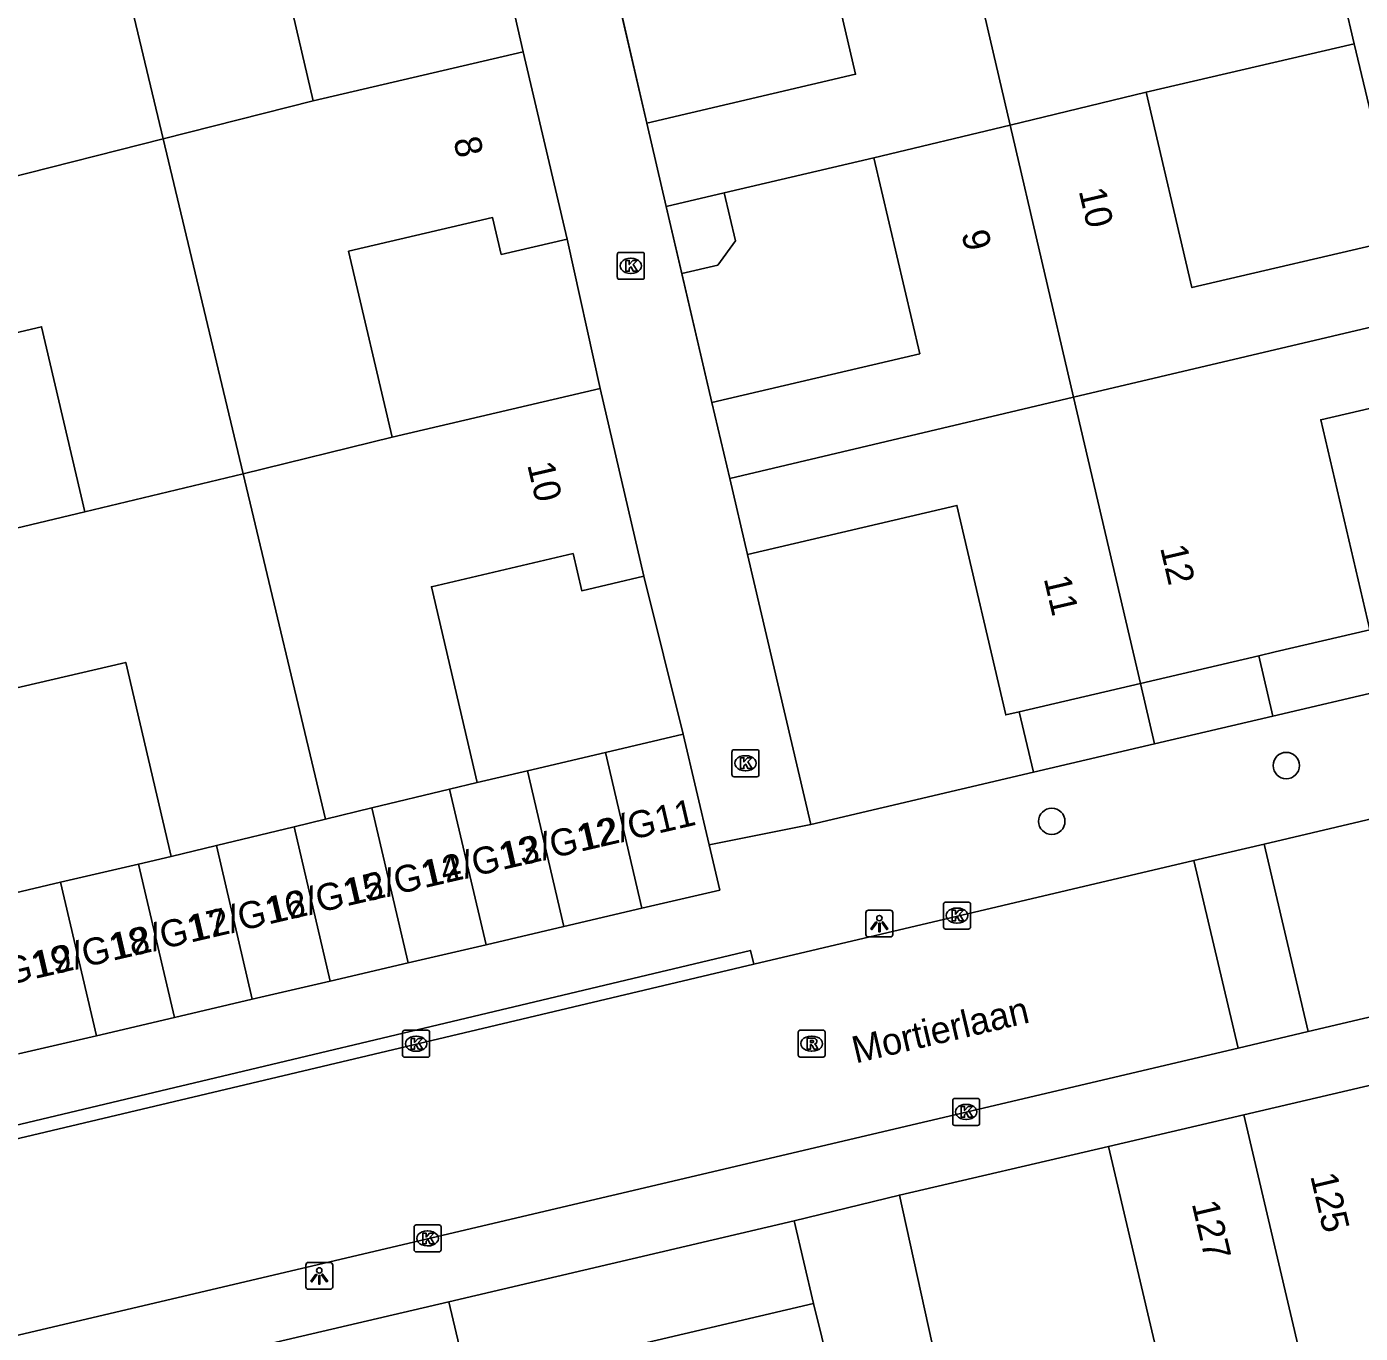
# Model space of a CAD drawing. Extents: x 162990 to 165007, y 383433 to 384336.
# Drawn here: x 164123.64 to 164173.16, y 384013.01 to 384061.54 of the extents above; entities that cross this region are included whole.
import ezdxf

# ---------------------------------------------------------------- set-up
doc = ezdxf.new("R2010")
doc.units = 0
for name, color, linetype in [('IMGEO_Boom', 7, 'Continuous'), ('IMGEO_Kolk', 7, 'Continuous'), ('IMGEO_Lichtpunt', 7, 'Continuous'), ('IMGEO_Muur', 7, 'Continuous'), ('IMGEO_Openbare_ruimte_label', 7, 'Continuous'), ('IMGEO_Pand', 7, 'Continuous'), ('IMGEO_Pand_nummerreeks', 7, 'Continuous'), ('IMGEO_Rijbaan_lokaal_open', 7, 'Continuous'), ('IMGEO_Rioolput', 7, 'Continuous'), ('IMGEO_Voetpad_open', 7, 'Continuous')]:
    doc.layers.add(name, color=color, linetype=linetype)

msp = doc.modelspace()

# ---------------------------------------------------------------- linework, layer by layer
at = {"layer": 'IMGEO_Boom'}
for centre in [(164170.407, 384034.099), (164161.699, 384032.027)]:
    msp.add_circle(centre, 0.489, dxfattribs=at)
at = {"layer": 'IMGEO_Kolk'}
for p, q in [((164145.567, 384052.23), (164145.567, 384053.082)), ((164145.642, 384053.156), (164146.494, 384053.156)), ((164146.055, 384052.936), (164146.08, 384052.936)), ((164146.568, 384053.082), (164146.568, 384052.23)), ((164146.494, 384052.156), (164145.642, 384052.156)), ((164146.078, 384052.376), (164146.053, 384052.376)), ((164149.825, 384033.76), (164149.825, 384034.612)), ((164149.9, 384034.686), (164150.752, 384034.686)), ((164150.826, 384034.612), (164150.826, 384033.76)), ((164150.313, 384034.466), (164150.338, 384034.466)), ((164150.752, 384033.686), (164149.9, 384033.686)), ((164150.336, 384033.906), (164150.311, 384033.906)), ((164157.68, 384028.102), (164157.68, 384028.954)), ((164157.755, 384029.028), (164158.607, 384029.028)), ((164158.168, 384028.808), (164158.193, 384028.808)), ((164158.681, 384028.954), (164158.681, 384028.102)), ((164158.191, 384028.248), (164158.166, 384028.248)), ((164158.607, 384028.028), (164157.755, 384028.028)), ((164137.671, 384024.267), (164138.523, 384024.267)), ((164137.596, 384023.341), (164137.596, 384024.193)), ((164138.084, 384024.047), (164138.109, 384024.047)), ((164138.597, 384024.193), (164138.597, 384023.341)), ((164138.523, 384023.267), (164137.671, 384023.267)), ((164138.107, 384023.487), (164138.082, 384023.487)), ((164158.094, 384021.736), (164158.946, 384021.736)), ((164158.019, 384020.81), (164158.019, 384021.662)), ((164158.507, 384021.516), (164158.532, 384021.516)), ((164159.02, 384021.662), (164159.02, 384020.81)), ((164158.53, 384020.956), (164158.505, 384020.956)), ((164158.946, 384020.736), (164158.094, 384020.736)), ((164138.021, 384016.113), (164138.021, 384016.965)), ((164138.096, 384017.039), (164138.948, 384017.039)), ((164138.509, 384016.819), (164138.534, 384016.819)), ((164139.022, 384016.965), (164139.022, 384016.113)), ((164138.948, 384016.039), (164138.096, 384016.039)), ((164138.532, 384016.259), (164138.507, 384016.259))]:
    msp.add_line(p, q, dxfattribs=at)
for points in [[(164145.567, 384052.23), (164145.567, 384053.082)], [(164145.642, 384053.156), (164146.494, 384053.156)], [(164146.568, 384053.082), (164146.568, 384052.23)], [(164145.888, 384052.856), (164146.011, 384052.856), (164146.011, 384052.705), (164146.141, 384052.856), (164146.305, 384052.856), (164146.159, 384052.705), (164146.312, 384052.456), (164146.16, 384052.456), (164146.075, 384052.62), (164146.011, 384052.553), (164146.011, 384052.456), (164145.888, 384052.456), (164145.888, 384052.856)], [(164146.494, 384052.156), (164145.642, 384052.156)], [(164149.825, 384033.76), (164149.825, 384034.612)], [(164149.9, 384034.686), (164150.752, 384034.686)], [(164150.826, 384034.612), (164150.826, 384033.76)], [(164150.146, 384034.386), (164150.269, 384034.386), (164150.269, 384034.235), (164150.399, 384034.386), (164150.563, 384034.386), (164150.417, 384034.235), (164150.57, 384033.986), (164150.418, 384033.986), (164150.333, 384034.15), (164150.269, 384034.083), (164150.269, 384033.986), (164150.146, 384033.986), (164150.146, 384034.386)], [(164150.752, 384033.686), (164149.9, 384033.686)], [(164157.68, 384028.102), (164157.68, 384028.954)], [(164157.755, 384029.028), (164158.607, 384029.028)], [(164158.001, 384028.728), (164158.124, 384028.728), (164158.124, 384028.577), (164158.254, 384028.728), (164158.418, 384028.728), (164158.272, 384028.577), (164158.425, 384028.328), (164158.273, 384028.328), (164158.188, 384028.492), (164158.124, 384028.425), (164158.124, 384028.328), (164158.001, 384028.328), (164158.001, 384028.728)], [(164158.681, 384028.954), (164158.681, 384028.102)], [(164158.607, 384028.028), (164157.755, 384028.028)], [(164137.671, 384024.267), (164138.523, 384024.267)], [(164137.596, 384023.341), (164137.596, 384024.193)], [(164137.917, 384023.967), (164138.04, 384023.967), (164138.04, 384023.816), (164138.17, 384023.967), (164138.334, 384023.967), (164138.188, 384023.816), (164138.341, 384023.567), (164138.189, 384023.567), (164138.104, 384023.731), (164138.04, 384023.664), (164138.04, 384023.567), (164137.917, 384023.567), (164137.917, 384023.967)], [(164138.597, 384024.193), (164138.597, 384023.341)], [(164138.523, 384023.267), (164137.671, 384023.267)], [(164158.094, 384021.736), (164158.946, 384021.736)], [(164158.019, 384020.81), (164158.019, 384021.662)], [(164158.34, 384021.436), (164158.463, 384021.436), (164158.463, 384021.285), (164158.593, 384021.436), (164158.757, 384021.436), (164158.611, 384021.285), (164158.764, 384021.036), (164158.612, 384021.036), (164158.527, 384021.2), (164158.463, 384021.133), (164158.463, 384021.036), (164158.34, 384021.036), (164158.34, 384021.436)], [(164159.02, 384021.662), (164159.02, 384020.81)], [(164158.946, 384020.736), (164158.094, 384020.736)], [(164138.021, 384016.113), (164138.021, 384016.965)], [(164138.096, 384017.039), (164138.948, 384017.039)], [(164139.022, 384016.965), (164139.022, 384016.113)], [(164138.342, 384016.739), (164138.465, 384016.739), (164138.465, 384016.588), (164138.595, 384016.739), (164138.759, 384016.739), (164138.613, 384016.588), (164138.766, 384016.339), (164138.614, 384016.339), (164138.529, 384016.503), (164138.465, 384016.436), (164138.465, 384016.339), (164138.342, 384016.339), (164138.342, 384016.739)], [(164138.948, 384016.039), (164138.096, 384016.039)]]:
    msp.add_lwpolyline(points, dxfattribs=at)
for centre, start, end in [((164145.644, 384053.08), 91.552, 178.448), ((164145.644, 384053.08), 91.552, 178.448), ((164146.492, 384053.08), 1.552, 88.448), ((164146.492, 384053.08), 1.552, 88.448), ((164145.644, 384052.232), 181.552, 268.448), ((164145.644, 384052.232), 181.552, 268.448), ((164146.492, 384052.232), 271.552, 358.448), ((164146.492, 384052.232), 271.552, 358.448), ((164149.902, 384034.61), 91.552, 178.448), ((164149.902, 384034.61), 91.552, 178.448), ((164150.75, 384034.61), 1.552, 88.448), ((164150.75, 384034.61), 1.552, 88.448), ((164149.902, 384033.762), 181.552, 268.448), ((164149.902, 384033.762), 181.552, 268.448), ((164150.75, 384033.762), 271.552, 358.448), ((164150.75, 384033.762), 271.552, 358.448), ((164157.757, 384028.952), 91.552, 178.448), ((164157.757, 384028.952), 91.552, 178.448), ((164158.605, 384028.952), 1.552, 88.448), ((164158.605, 384028.952), 1.552, 88.448), ((164157.757, 384028.104), 181.552, 268.448), ((164157.757, 384028.104), 181.552, 268.448), ((164158.605, 384028.104), 271.552, 358.448), ((164158.605, 384028.104), 271.552, 358.448), ((164137.673, 384024.191), 91.552, 178.448), ((164137.673, 384024.191), 91.552, 178.448), ((164138.521, 384024.191), 1.552, 88.448), ((164138.521, 384024.191), 1.552, 88.448), ((164137.673, 384023.343), 181.552, 268.448), ((164137.673, 384023.343), 181.552, 268.448), ((164138.521, 384023.343), 271.552, 358.448), ((164138.521, 384023.343), 271.552, 358.448), ((164158.096, 384021.66), 91.552, 178.448), ((164158.096, 384021.66), 91.552, 178.448), ((164158.944, 384021.66), 1.552, 88.448), ((164158.944, 384021.66), 1.552, 88.448), ((164158.096, 384020.812), 181.552, 268.448), ((164158.096, 384020.812), 181.552, 268.448), ((164158.944, 384020.812), 271.552, 358.448), ((164158.944, 384020.812), 271.552, 358.448), ((164138.098, 384016.963), 91.552, 178.448), ((164138.098, 384016.963), 91.552, 178.448), ((164138.946, 384016.963), 1.552, 88.448), ((164138.946, 384016.963), 1.552, 88.448), ((164138.098, 384016.115), 181.552, 268.448), ((164138.098, 384016.115), 181.552, 268.448), ((164138.946, 384016.115), 271.552, 358.448), ((164138.946, 384016.115), 271.552, 358.448)]:
    msp.add_arc(centre, 0.0765, start, end, dxfattribs=at)
for centre, major_axis, ratio, start_param, end_param in [((164146.054, 384052.656), (-0.387, 0.002), 0.722429, 4.712389, 7.853982), ((164146.079, 384052.656), (-0.39, 0.002), 0.717154, 1.570796, 4.712389), ((164150.312, 384034.186), (-0.387, 0.002), 0.722429, 4.712389, 7.853982), ((164150.337, 384034.186), (-0.39, 0.002), 0.717154, 1.570796, 4.712389), ((164158.167, 384028.528), (-0.387, 0.002), 0.722429, 4.712389, 7.853982), ((164158.192, 384028.528), (-0.39, 0.002), 0.717154, 1.570796, 4.712389), ((164138.083, 384023.767), (-0.387, 0.002), 0.722429, 4.712389, 7.853982), ((164138.108, 384023.767), (-0.39, 0.002), 0.717154, 1.570796, 4.712389), ((164158.506, 384021.236), (-0.387, 0.002), 0.722429, 4.712389, 7.853982), ((164158.531, 384021.236), (-0.39, 0.002), 0.717154, 1.570796, 4.712389), ((164138.508, 384016.539), (-0.387, 0.002), 0.722429, 4.712389, 7.853982), ((164138.533, 384016.539), (-0.39, 0.002), 0.717154, 1.570796, 4.712389)]:
    msp.add_ellipse(centre, major_axis=major_axis, ratio=ratio, start_param=start_param, end_param=end_param, dxfattribs=at)
at = {"layer": 'IMGEO_Lichtpunt'}
for p, q in [((164155.7, 384028.729), (164154.892, 384028.729)), ((164155.7, 384028.729), (164154.892, 384028.729)), ((164154.798, 384028.634), (164154.798, 384027.827)), ((164154.798, 384028.634), (164154.798, 384027.827)), ((164155.794, 384027.827), (164155.794, 384028.634)), ((164155.794, 384027.827), (164155.794, 384028.634)), ((164154.892, 384027.733), (164155.7, 384027.733)), ((164154.892, 384027.733), (164155.7, 384027.733)), ((164134.002, 384015.551), (164134.002, 384014.744)), ((164134.002, 384015.551), (164134.002, 384014.744)), ((164134.904, 384015.646), (164134.096, 384015.646)), ((164134.904, 384015.646), (164134.096, 384015.646)), ((164134.998, 384014.744), (164134.998, 384015.551)), ((164134.998, 384014.744), (164134.998, 384015.551)), ((164134.096, 384014.65), (164134.904, 384014.65)), ((164134.096, 384014.65), (164134.904, 384014.65))]:
    msp.add_line(p, q, dxfattribs=at)
for points in [[(164155.172, 384028.298), (164155.211, 384028.27), (164155.023, 384028.008), (164154.985, 384028.035), (164155.172, 384028.298)], [(164155.274, 384028.25), (164155.321, 384028.25), (164155.321, 384027.928), (164155.274, 384027.928), (164155.274, 384028.25)], [(164155.384, 384028.27), (164155.422, 384028.297), (164155.609, 384028.035), (164155.57, 384028.007), (164155.384, 384028.27)], [(164134.376, 384015.215), (164134.415, 384015.187), (164134.227, 384014.925), (164134.189, 384014.952), (164134.376, 384015.215)], [(164134.478, 384015.167), (164134.525, 384015.167), (164134.525, 384014.845), (164134.478, 384014.845), (164134.478, 384015.167)], [(164134.588, 384015.187), (164134.626, 384015.214), (164134.813, 384014.952), (164134.774, 384014.924), (164134.588, 384015.187)]]:
    msp.add_lwpolyline(points, dxfattribs=at)
for centre in [(164155.297, 384028.432), (164134.501, 384015.349)]:
    msp.add_circle(centre, 0.0994, dxfattribs=at)
for centre, start, end in [((164154.892, 384028.634), 90, 180), ((164154.892, 384028.634), 90, 180), ((164155.7, 384028.634), 0, 90), ((164155.7, 384028.634), 0, 90), ((164154.892, 384027.827), 180, 270), ((164154.892, 384027.827), 180, 270), ((164155.7, 384027.827), 270, 0), ((164155.7, 384027.827), 270, 360), ((164134.096, 384015.551), 90, 180), ((164134.096, 384015.551), 90, 180), ((164134.904, 384015.551), 0, 90), ((164134.904, 384015.551), 0, 90), ((164134.096, 384014.744), 180, 270), ((164134.096, 384014.744), 180, 270), ((164134.904, 384014.744), 270, 0), ((164134.904, 384014.744), 270, 360)]:
    msp.add_arc(centre, 0.0946, start, end, dxfattribs=at)
at = {"layer": 'IMGEO_Muur'}
for points in [[(164144.979, 384065.195), (164146.658, 384057.958)], [(164172.928, 384060.907), (164174.66, 384053.664)], [(164147.381, 384054.862), (164149.08, 384047.587)], [(164150.399, 384041.94), (164152.758, 384031.914)], [(164157.787, 384010.212), (164156.04, 384018.15), (164163.806, 384019.954)]]:
    msp.add_lwpolyline(points, dxfattribs=at)
at = {"layer": 'IMGEO_Pand'}
for points in [[(164125.73, 384069.816), (164128.702, 384057.372)], [(164160.153, 384057.886), (164157.747, 384068.2)], [(164134.279, 384058.785), (164132.676, 384065.649), (164138.027, 384066.899), (164138.351, 384065.514), (164140.825, 384066.092)], [(164152.727, 384067.005), (164154.417, 384059.771), (164146.658, 384057.958)], [(164172.21, 384063.981), (164172.928, 384060.907)], [(164165.207, 384059.103), (164172.928, 384060.907)], [(164142.077, 384060.607), (164134.279, 384058.785)], [(164142.077, 384060.607), (164143.702, 384053.651)], [(164160.153, 384057.886), (164165.207, 384059.103)], [(164174.66, 384053.664), (164166.902, 384051.852), (164165.207, 384059.103)], [(164134.279, 384058.785), (164128.702, 384057.372)], [(164146.658, 384057.958), (164147.381, 384054.862)], [(164155.096, 384056.665), (164160.153, 384057.886)], [(164160.153, 384057.886), (164162.511, 384047.778)], [(164128.702, 384057.372), (164122.855, 384055.891)], [(164131.673, 384044.93), (164128.702, 384057.372)], [(164149.08, 384047.587), (164156.796, 384049.39), (164155.096, 384056.665)], [(164155.096, 384056.665), (164149.539, 384055.366)], [(164147.381, 384054.862), (164149.539, 384055.366)], [(164149.539, 384055.366), (164149.956, 384053.584), (164149.297, 384052.686), (164147.962, 384052.374)], [(164137.201, 384046.293), (164135.587, 384053.2), (164140.935, 384054.45), (164141.255, 384053.08), (164143.702, 384053.651)], [(164147.962, 384052.374), (164147.381, 384054.862)], [(164175.328, 384050.805), (164162.511, 384047.778)], [(164114.823, 384046.77), (164116.891, 384047.247), (164119.112, 384047.766), (164118.793, 384049.132), (164124.19, 384050.393), (164125.795, 384043.522)], [(164144.926, 384048.098), (164137.201, 384046.293)], [(164144.926, 384048.098), (164146.554, 384041.132)], [(164149.74, 384044.762), (164149.08, 384047.587)], [(164162.511, 384047.778), (164149.74, 384044.762)], [(164162.511, 384047.778), (164164.991, 384037.149)], [(164175.996, 384047.946), (164171.688, 384046.94), (164173.514, 384039.142), (164169.99, 384038.317), (164169.382, 384038.175)], [(164131.673, 384044.93), (164137.201, 384046.293)], [(164125.795, 384043.522), (164131.673, 384044.93)], [(164134.735, 384032.11), (164131.673, 384044.93)], [(164149.74, 384044.762), (164150.399, 384041.94)], [(164125.795, 384043.522), (164120.404, 384042.232), (164118.164, 384041.695), (164118.885, 384038.609), (164119.787, 384034.746), (164122.141, 384035.296), (164121.826, 384036.646), (164127.312, 384037.927), (164128.995, 384030.722)], [(164160.49, 384036.098), (164159.993, 384035.982), (164158.176, 384043.757), (164150.399, 384041.94)], [(164140.36, 384033.47), (164138.662, 384040.74), (164143.923, 384041.969), (164144.245, 384040.592), (164146.554, 384041.132)], [(164169.382, 384038.175), (164164.991, 384037.149)], [(164169.382, 384038.175), (164169.908, 384035.931)], [(164164.991, 384037.149), (164160.49, 384036.098)], [(164164.991, 384037.149), (164165.515, 384034.902)], [(164160.49, 384036.098), (164161.017, 384033.849)], [(164165.515, 384034.902), (164169.908, 384035.931)], [(164148.018, 384035.262), (164145.125, 384034.585)], [(164148.018, 384035.262), (164148.979, 384031.149)], [(164161.017, 384033.849), (164165.515, 384034.902)], [(164145.125, 384034.585), (164142.232, 384033.908)], [(164145.125, 384034.585), (164146.477, 384028.798)], [(164142.232, 384033.908), (164140.36, 384033.47)], [(164143.584, 384028.122), (164142.232, 384033.908)], [(164136.454, 384032.526), (164139.341, 384033.224)], [(164140.36, 384033.47), (164139.341, 384033.224)], [(164139.341, 384033.224), (164140.692, 384027.446)], [(164134.735, 384032.11), (164136.454, 384032.526)], [(164137.799, 384026.77), (164136.454, 384032.526)], [(164133.566, 384031.827), (164130.679, 384031.129)], [(164133.566, 384031.827), (164134.735, 384032.11)], [(164134.906, 384026.094), (164133.566, 384031.827)], [(164148.979, 384031.149), (164149.37, 384029.474), (164146.477, 384028.798)], [(164128.995, 384030.722), (164127.789, 384030.44)], [(164128.995, 384030.722), (164130.679, 384031.129)], [(164130.679, 384031.129), (164132.013, 384025.418)], [(164127.789, 384030.44), (164124.896, 384029.764)], [(164129.12, 384024.742), (164127.789, 384030.44)], [(164124.896, 384029.764), (164122.003, 384029.088)], [(164126.228, 384024.066), (164124.896, 384029.764)], [(164146.477, 384028.798), (164143.584, 384028.122)], [(164143.584, 384028.122), (164140.692, 384027.446)], [(164140.692, 384027.446), (164137.799, 384026.77)], [(164137.799, 384026.77), (164134.906, 384026.094)], [(164134.906, 384026.094), (164132.013, 384025.418)], [(164132.013, 384025.418), (164129.12, 384024.742)], [(164129.12, 384024.742), (164126.228, 384024.066)], [(164126.228, 384024.066), (164123.335, 384023.39)], [(164168.83, 384021.131), (164173.854, 384022.308), (164177.078, 384023.099)], [(164168.83, 384021.131), (164163.806, 384019.954)], [(164171.382, 384010.272), (164168.83, 384021.131)], [(164163.806, 384019.954), (164165.657, 384012.056), (164157.787, 384010.212)], [(164152.132, 384017.192), (164139.305, 384014.187)], [(164152.132, 384017.192), (164152.853, 384014.116)], [(164139.305, 384014.187), (164126.482, 384011.183)], [(164139.305, 384014.187), (164141.784, 384003.72)], [(164146.776, 384004.87), (164145.038, 384012.285), (164152.853, 384014.116)]]:
    msp.add_lwpolyline(points, dxfattribs=at)
at = {"layer": 'IMGEO_Rijbaan_lokaal_open'}
for points in [[(164169.584, 384031.181), (164183.166, 384034.381)], [(164171.225, 384024.217), (164213.994, 384034.28)], [(164166.976, 384030.567), (164169.584, 384031.181)], [(164169.584, 384031.181), (164171.225, 384024.217)], [(164150.636, 384026.717), (164166.976, 384030.567)], [(164168.617, 384023.604), (164166.976, 384030.567)], [(164150.636, 384026.717), (164120.496, 384019.579)], [(164168.617, 384023.604), (164171.225, 384024.217)], [(164110.566, 384009.945), (164168.617, 384023.604)]]:
    msp.add_lwpolyline(points, dxfattribs=at)
at = {"layer": 'IMGEO_Rioolput'}
for p, q in [((164152.358, 384024.272), (164153.21, 384024.272)), ((164152.283, 384023.346), (164152.283, 384024.198)), ((164152.771, 384024.052), (164152.796, 384024.052)), ((164153.284, 384024.198), (164153.284, 384023.346)), ((164153.21, 384023.272), (164152.358, 384023.272)), ((164152.794, 384023.492), (164152.769, 384023.492))]:
    msp.add_line(p, q, dxfattribs=at)
for points in [[(164152.358, 384024.272), (164153.21, 384024.272)], [(164152.283, 384023.346), (164152.283, 384024.198)], [(164152.872, 384023.97), (164152.62, 384023.972), (164152.62, 384023.572)], [(164152.62, 384023.572), (164152.744, 384023.572), (164152.744, 384023.734), (164152.755, 384023.734)], [(164152.798, 384023.891), (164152.744, 384023.891), (164152.744, 384023.81)], [(164152.744, 384023.81), (164152.796, 384023.81)], [(164153.284, 384024.198), (164153.284, 384023.346)], [(164153.21, 384023.272), (164152.358, 384023.272)], [(164152.802, 384023.705), (164152.873, 384023.572), (164153.013, 384023.572), (164152.948, 384023.698)]]:
    msp.add_lwpolyline(points, dxfattribs=at)
for centre, radius, start, end in [((164152.36, 384024.196), 0.0765, 91.552, 178.448), ((164152.36, 384024.196), 0.0765, 91.552, 178.448), ((164153.208, 384024.196), 0.0765, 1.552, 88.448), ((164153.208, 384024.196), 0.0765, 1.552, 88.448), ((164152.754, 384023.681), 0.0533, 26.0293, 88.6989), ((164152.78, 384023.999), 0.19, 274.7715, 282.9687), ((164152.804, 384023.795), 0.0964, 77.0061, 93.1865), ((164152.818, 384023.852), 0.0378, 276.6634, 79.6772), ((164152.871, 384023.86), 0.109, 350.3612, 89.416), ((164152.869, 384023.86), 0.112, 277.5842, 350.9817), ((164152.853, 384023.645), 0.108, 29.5134, 73.7905), ((164152.36, 384023.348), 0.0765, 181.552, 268.448), ((164152.36, 384023.348), 0.0765, 181.552, 268.448), ((164153.208, 384023.348), 0.0765, 271.552, 358.448), ((164153.208, 384023.348), 0.0765, 271.552, 358.448)]:
    msp.add_arc(centre, radius, start, end, dxfattribs=at)
for centre, major_axis, ratio, start_param, end_param in [((164152.77, 384023.772), (-0.387, 0.002), 0.722429, 4.712389, 7.853982), ((164152.795, 384023.772), (-0.39, 0.002), 0.717154, 1.570796, 4.712389)]:
    msp.add_ellipse(centre, major_axis=major_axis, ratio=ratio, start_param=start_param, end_param=end_param, dxfattribs=at)
at = {"layer": 'IMGEO_Voetpad_open'}
for points in [[(164140.825, 384066.092), (164142.077, 384060.607)], [(164145.618, 384062.456), (164146.658, 384057.958)], [(164172.928, 384060.907), (164174.66, 384053.664)], [(164143.702, 384053.651), (164144.926, 384048.098)], [(164147.962, 384052.374), (164149.08, 384047.587)], [(164150.399, 384041.94), (164152.758, 384031.914)], [(164146.554, 384041.132), (164148.018, 384035.262)], [(164169.908, 384035.931), (164178.35, 384037.909)], [(164152.758, 384031.914), (164161.017, 384033.849)], [(164148.979, 384031.149), (164152.758, 384031.914)], [(164120.496, 384019.579), (164120.338, 384020.055), (164150.512, 384027.236), (164150.636, 384026.717)], [(164163.806, 384019.954), (164156.04, 384018.15)], [(164156.04, 384018.15), (164152.132, 384017.192)], [(164157.787, 384010.212), (164156.04, 384018.15)], [(164152.853, 384014.116), (164154.68, 384006.721)]]:
    msp.add_lwpolyline(points, dxfattribs=at)

# ---------------------------------------------------------------- texts
at = {"layer": 'IMGEO_Openbare_ruimte_label'}
msp.add_text('Mortierlaan', height=1, rotation=13.2438, dxfattribs=at).set_placement((164154.416, 384023.034))
at = {"layer": 'IMGEO_Pand_nummerreeks'}
for s, rotation, p in [('8', 283.1491, (164139.473, 384057.333)), ('10', 283.1572, (164162.694, 384055.444)), ('9', 283.1527, (164158.338, 384053.869)), ('10', 283.1543, (164142.218, 384045.27)), ('12', 283.1549, (164165.717, 384042.19)), ('11', 283.1549, (164161.396, 384041.048)), ('12/G11', 13.1246, (164144.263, 384030.912)), ('12/G12', 13.1246, (164141.369, 384030.237)), ('12/G13', 13.1246, (164138.474, 384029.562)), ('12/G14', 13.1246, (164135.579, 384028.887)), ('12/G15', 13.1246, (164132.685, 384028.212)), ('12/G16', 13.1246, (164129.79, 384027.537)), ('12/G17', 13.1246, (164126.895, 384026.862)), ('12/G18', 13.1246, (164124, 384026.187)), ('12/G19', 13.1246, (164121.106, 384025.512)), ('125', 283.1893, (164171.292, 384018.861)), ('127', 283.19, (164166.891, 384017.833))]:
    msp.add_text(s, height=1, rotation=rotation, dxfattribs=at).set_placement(p)

doc.saveas('drawing.dxf')
